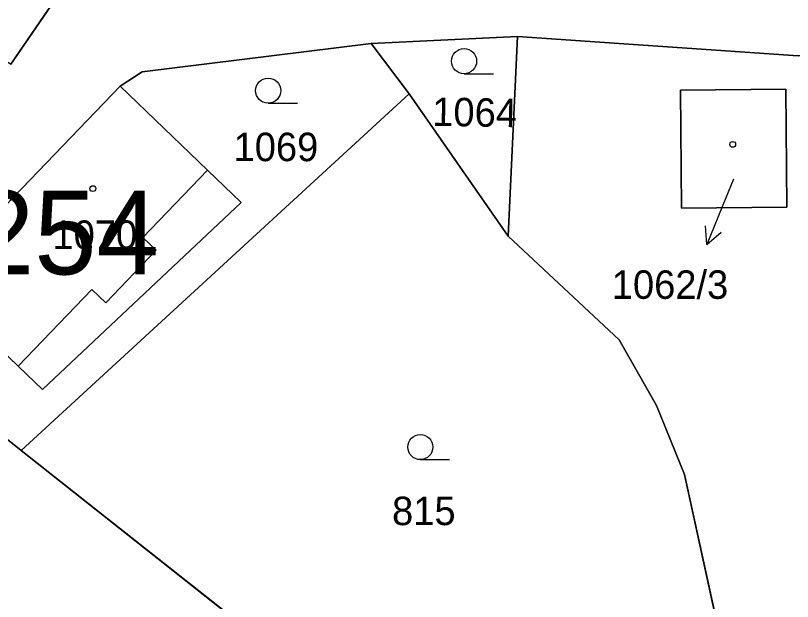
# Model space of a CAD drawing. Extents: x -689422 to -685210, y -987725 to -982160.
# Drawn here: x -686995.19 to -686948.82, y -985395.76 to -985360.78 of the extents above; entities that cross this region are included whole.
import ezdxf

# ---------------------------------------------------------------- set-up
doc = ezdxf.new("R2010")
doc.units = 0
for name, color, linetype in [('KN_Budovy', 7, 'Continuous'), ('KN_Budovy_cisla_domovni', 7, 'Continuous'), ('KN_Hranice_parcel', 7, 'Continuous'), ('KN_Hranice_parcel_vnitrni_kresba', 7, 'Continuous'), ('KN_Parcelni cisla', 7, 'Continuous'), ('KN_Parcelni cisla_sipky', 7, 'Continuous'), ('KN_Polygon parcely', 7, 'Continuous'), ('KN_POZEMKY_OSTATNI PLOCHA', 7, 'Continuous'), ('KN_POZEMKY_ZAHRADA', 7, 'Continuous'), ('KN_POZEMKY_ZASTAVENA PLOCHA', 7, 'Continuous'), ('KN_VYUZITI_17_ostatni plocha_ostatni komunikace', 7, 'Continuous'), ('KN_VYUZITI_19_ostatni plocha_zelen', 7, 'Continuous'), ('KN_Značky budov', 7, 'Continuous'), ('KN_Značky kultur', 7, 'Continuous')]:
    doc.layers.add(name, color=color, linetype=linetype)

msp = doc.modelspace()

# ---------------------------------------------------------------- linework, layer by layer
at = {"layer": 'KN_Budovy'}
for points in [[(-686987.67, -985355.37), (-686992.55, -985352.03), (-686992.02, -985351.26), (-686995.06, -985349.19), (-686994.89, -985348.94), (-686997.01, -985347.49), (-686997.18, -985347.74), (-687000.15, -985345.71), (-687002.86, -985349.55), (-687007.27, -985355.8), (-687002.56, -985358.94), (-686995.47, -985363.68), (-686992.24, -985358.94), (-686990.79, -985359.93), (-686989.87, -985359.29), (-686988.02, -985356.45)], [(-686988.95, -985365), (-687000.22, -985376.72), (-686995.04, -985381.71), (-686990.63, -985377.13), (-686989.8, -985377.93), (-686986.79, -985374.79), (-686987.59, -985374.02), (-686983.74, -985370.01)], [(-686955.5, -985365.23), (-686955.44, -985372.28), (-686949.15, -985372.22), (-686949.22, -985365.18)]]:
    msp.add_lwpolyline(points, close=True, dxfattribs=at)
at = {"layer": 'KN_Hranice_parcel'}
for p, q in [((-686973.96, -985362.44), (-686965.23, -985362.03)), ((-686965.8, -985373.94), (-686965.23, -985362.03)), ((-686973.96, -985362.44), (-686971.69, -985365.46)), ((-687000.22, -985376.72), (-686988.95, -985365)), ((-686971.69, -985365.46), (-686994.86, -985386.75)), ((-686965.8, -985373.94), (-686971.69, -985365.46)), ((-686994.86, -985386.75), (-687003.46, -985379.88)), ((-686994.86, -985386.75), (-686976.02, -985401.63))]:
    msp.add_line(p, q, dxfattribs=at)
for points in [[(-686995.47, -985363.68), (-686992.24, -985358.94), (-686990.79, -985359.93), (-686989.87, -985359.29), (-686988.02, -985356.45), (-686987.67, -985355.37), (-686984.42, -985355.04), (-686978.24, -985349.81), (-686976.35, -985345.1)], [(-686965.23, -985362.03), (-686948.48, -985363.19), (-686925.39, -985362.98), (-686918.48, -985362.92)], [(-686988.95, -985365), (-686987.63, -985364.14), (-686973.96, -985362.44)], [(-686988.95, -985365), (-686983.74, -985370.01), (-686981.73, -985371.94), (-686993.58, -985383.11), (-686995.04, -985381.71), (-687000.22, -985376.72)], [(-686955.5, -985365.23), (-686949.22, -985365.18), (-686949.15, -985372.22), (-686955.44, -985372.28), (-686955.5, -985365.23)], [(-686953.02, -985398.44), (-686955.27, -985388.17), (-686956.93, -985384.05), (-686959.16, -985380.13), (-686965.8, -985373.94)]]:
    msp.add_lwpolyline(points, dxfattribs=at)
at = {"layer": 'KN_Hranice_parcel_vnitrni_kresba'}
for p, q in [((-686987.59, -985374.02), (-686983.74, -985370.01)), ((-686986.79, -985374.79), (-686987.59, -985374.02)), ((-686989.8, -985377.93), (-686986.79, -985374.79)), ((-686995.04, -985381.71), (-686990.63, -985377.13)), ((-686990.63, -985377.13), (-686989.8, -985377.93))]:
    msp.add_line(p, q, dxfattribs=at)
at = {"layer": 'KN_Parcelni cisla_sipky'}
for p, q in [((-686952.34, -985370.54), (-686952.8, -985371.66)), ((-686952.8, -985371.66), (-686953.924, -985374.442)), ((-686953.924, -985374.442), (-686954.013, -985373.326)), ((-686953.924, -985374.442), (-686953.085, -985373.702))]:
    msp.add_line(p, q, dxfattribs=at)
at = {"layer": 'KN_Polygon parcely'}
for points in [[(-686938.38, -985264.22), (-686948.21, -985279.54), (-686950.36, -985282.62), (-686953.65, -985292.48), (-686957.2, -985299.44), (-686959, -985302.97), (-686962.13, -985304.76), (-686962.78, -985307.86), (-686964.89, -985312.22), (-686973.47, -985338.79), (-686974.42, -985340.29), (-686976.35, -985345.1), (-686978.24, -985349.81), (-686984.42, -985355.04), (-686987.67, -985355.37), (-686988.02, -985356.45), (-686989.87, -985359.29), (-686990.79, -985359.93), (-686992.24, -985358.94), (-686995.47, -985363.68)], [(-687000.22, -985376.72), (-686988.95, -985365), (-686987.63, -985364.14), (-686973.96, -985362.44), (-686965.23, -985362.03), (-686948.48, -985363.19)]]:
    msp.add_lwpolyline(points, dxfattribs=at)
for points in [[(-687012.16, -985352.25), (-687011.3, -985353.03), (-687008.84, -985355.26), (-687008.53, -985357.89), (-687004.32, -985361.19), (-687002.56, -985358.94), (-686995.47, -985363.68), (-686992.24, -985358.94), (-686990.79, -985359.93), (-686989.87, -985359.29), (-686988.02, -985356.45), (-686987.67, -985355.37), (-686984.42, -985355.04), (-686978.24, -985349.81), (-686976.35, -985345.1), (-686991.38, -985336.73), (-687000.15, -985345.71), (-687002.86, -985349.55), (-687004.64, -985347.88), (-687006.7, -985345.96)], [(-686965.8, -985373.94), (-686965.23, -985362.03), (-686973.96, -985362.44), (-686971.69, -985365.46)], [(-686959.17, -985437.96), (-686945.1, -985433.25), (-686929.48, -985386.86), (-686922.85, -985373.21), (-686918.48, -985362.92), (-686925.39, -985362.98), (-686948.48, -985363.19), (-686965.23, -985362.03), (-686965.8, -985373.94), (-686959.16, -985380.13), (-686956.93, -985384.05), (-686955.27, -985388.17), (-686953.02, -985398.44), (-686947.81, -985397.72), (-686946.49, -985409.32)], [(-686983.74, -985370.01), (-686981.73, -985371.94), (-686993.58, -985383.11), (-686995.04, -985381.71), (-687000.22, -985376.72), (-687003.46, -985379.88), (-686994.86, -985386.75), (-686971.69, -985365.46), (-686973.96, -985362.44), (-686987.63, -985364.14), (-686988.95, -985365)], [(-686988.95, -985365), (-687000.22, -985376.72), (-686995.04, -985381.71), (-686993.58, -985383.11), (-686981.73, -985371.94), (-686983.74, -985370.01)], [(-686955.5, -985365.23), (-686949.22, -985365.18), (-686949.15, -985372.22), (-686955.44, -985372.28)], [(-686955.5, -985365.23), (-686955.44, -985372.28), (-686949.15, -985372.22), (-686949.22, -985365.18)], [(-686959.16, -985380.13), (-686965.8, -985373.94), (-686971.69, -985365.46), (-686994.86, -985386.75), (-686976.02, -985401.63), (-686955.04, -985418.42), (-686952.51, -985410.43), (-686952.38, -985401.38), (-686953.02, -985398.44), (-686955.27, -985388.17), (-686956.93, -985384.05)], [(-686994.25, -985420.07), (-686976.02, -985401.63), (-686994.86, -985386.75), (-687003.46, -985379.88), (-687034.59, -985407.76), (-687005.09, -985428.85)]]:
    msp.add_lwpolyline(points, close=True, dxfattribs=at)
at = {"layer": 'KN_POZEMKY_OSTATNI PLOCHA'}
for p, q in [((-686995.47, -985363.68), (-686992.24, -985358.94)), ((-686965.23, -985362.03), (-686973.96, -985362.44)), ((-686948.48, -985363.19), (-686965.23, -985362.03)), ((-686973.96, -985362.44), (-686987.63, -985364.14)), ((-686987.63, -985364.14), (-686988.95, -985365)), ((-686988.95, -985365), (-687000.22, -985376.72)), ((-687003.46, -985379.88), (-686994.86, -985386.75)), ((-686994.86, -985386.75), (-686976.02, -985401.63))]:
    msp.add_line(p, q, dxfattribs=at)
at = {"layer": 'KN_POZEMKY_ZAHRADA'}
for p, q in [((-686973.96, -985362.44), (-686965.23, -985362.03)), ((-686965.8, -985373.94), (-686965.23, -985362.03)), ((-686965.23, -985362.03), (-686965.8, -985373.94)), ((-686965.23, -985362.03), (-686948.48, -985363.19)), ((-686987.63, -985364.14), (-686973.96, -985362.44)), ((-686971.69, -985365.46), (-686973.96, -985362.44)), ((-686973.96, -985362.44), (-686971.69, -985365.46)), ((-686988.95, -985365), (-686987.63, -985364.14)), ((-686983.74, -985370.01), (-686988.95, -985365)), ((-686949.22, -985365.18), (-686955.5, -985365.23)), ((-686955.5, -985365.23), (-686955.44, -985372.28)), ((-686949.15, -985372.22), (-686949.22, -985365.18)), ((-686994.86, -985386.75), (-686971.69, -985365.46)), ((-686971.69, -985365.46), (-686994.86, -985386.75)), ((-686965.8, -985373.94), (-686971.69, -985365.46)), ((-686971.69, -985365.46), (-686965.8, -985373.94)), ((-686981.73, -985371.94), (-686983.74, -985370.01)), ((-686993.58, -985383.11), (-686981.73, -985371.94)), ((-686955.44, -985372.28), (-686949.15, -985372.22)), ((-686959.16, -985380.13), (-686965.8, -985373.94)), ((-686965.8, -985373.94), (-686959.16, -985380.13)), ((-687000.22, -985376.72), (-686995.04, -985381.71)), ((-686994.86, -985386.75), (-687003.46, -985379.88)), ((-686956.93, -985384.05), (-686959.16, -985380.13)), ((-686959.16, -985380.13), (-686956.93, -985384.05)), ((-686995.04, -985381.71), (-686993.58, -985383.11)), ((-686955.27, -985388.17), (-686956.93, -985384.05)), ((-686956.93, -985384.05), (-686955.27, -985388.17)), ((-686976.02, -985401.63), (-686994.86, -985386.75)), ((-686953.02, -985398.44), (-686955.27, -985388.17)), ((-686955.27, -985388.17), (-686953.02, -985398.44))]:
    msp.add_line(p, q, dxfattribs=at)
at = {"layer": 'KN_POZEMKY_ZASTAVENA PLOCHA'}
for p, q in [((-686992.24, -985358.94), (-686995.47, -985363.68)), ((-687000.22, -985376.72), (-686988.95, -985365)), ((-686988.95, -985365), (-686983.74, -985370.01)), ((-686955.5, -985365.23), (-686949.22, -985365.18)), ((-686955.44, -985372.28), (-686955.5, -985365.23)), ((-686949.22, -985365.18), (-686949.15, -985372.22)), ((-686983.74, -985370.01), (-686981.73, -985371.94)), ((-686981.73, -985371.94), (-686993.58, -985383.11)), ((-686949.15, -985372.22), (-686955.44, -985372.28)), ((-686995.04, -985381.71), (-687000.22, -985376.72)), ((-686993.58, -985383.11), (-686995.04, -985381.71))]:
    msp.add_line(p, q, dxfattribs=at)
at = {"layer": 'KN_VYUZITI_17_ostatni plocha_ostatni komunikace'}
for p, q in [((-686995.47, -985363.68), (-686992.24, -985358.94)), ((-686965.23, -985362.03), (-686973.96, -985362.44)), ((-686948.48, -985363.19), (-686965.23, -985362.03)), ((-686973.96, -985362.44), (-686987.63, -985364.14)), ((-686987.63, -985364.14), (-686988.95, -985365)), ((-686988.95, -985365), (-687000.22, -985376.72))]:
    msp.add_line(p, q, dxfattribs=at)
at = {"layer": 'KN_VYUZITI_19_ostatni plocha_zelen'}
for p, q in [((-687003.46, -985379.88), (-686994.86, -985386.75)), ((-686994.86, -985386.75), (-686976.02, -985401.63))]:
    msp.add_line(p, q, dxfattribs=at)
at = {"layer": 'KN_Značky budov'}
for centre in [(-686952.387, -985368.469), (-686990.577, -985371.109)]:
    msp.add_circle(centre, 0.175, dxfattribs=at)
at = {"layer": 'KN_Značky kultur'}
for p, q in [((-686968.423, -985364.25), (-686966.673, -985364.25)), ((-686980.113, -985366.01), (-686978.363, -985366.01)), ((-686971.033, -985387.29), (-686969.283, -985387.29))]:
    msp.add_line(p, q, dxfattribs=at)
for centre in [(-686968.423, -985363.5), (-686980.113, -985365.26), (-686971.033, -985386.54)]:
    msp.add_circle(centre, 0.75, dxfattribs=at)

# ---------------------------------------------------------------- texts
at = {"layer": 'KN_Budovy_cisla_domovni'}
msp.add_text('254', height=5, dxfattribs=at).set_placement((-686997.793, -985376.229))
at = {"layer": 'KN_Parcelni cisla'}
msp.add_text('1064', height=1.7, rotation=359, dxfattribs=at).set_placement((-686970.334, -985367.359))
for s, p in [('1069', (-686982.18, -985369.47)), ('1070', (-686992.99, -985374.71)), ('1062/3', (-686959.607, -985377.69)), ('815', (-686972.72, -985391.2))]:
    msp.add_text(s, height=1.7, dxfattribs=at).set_placement(p)

doc.saveas('drawing.dxf')
